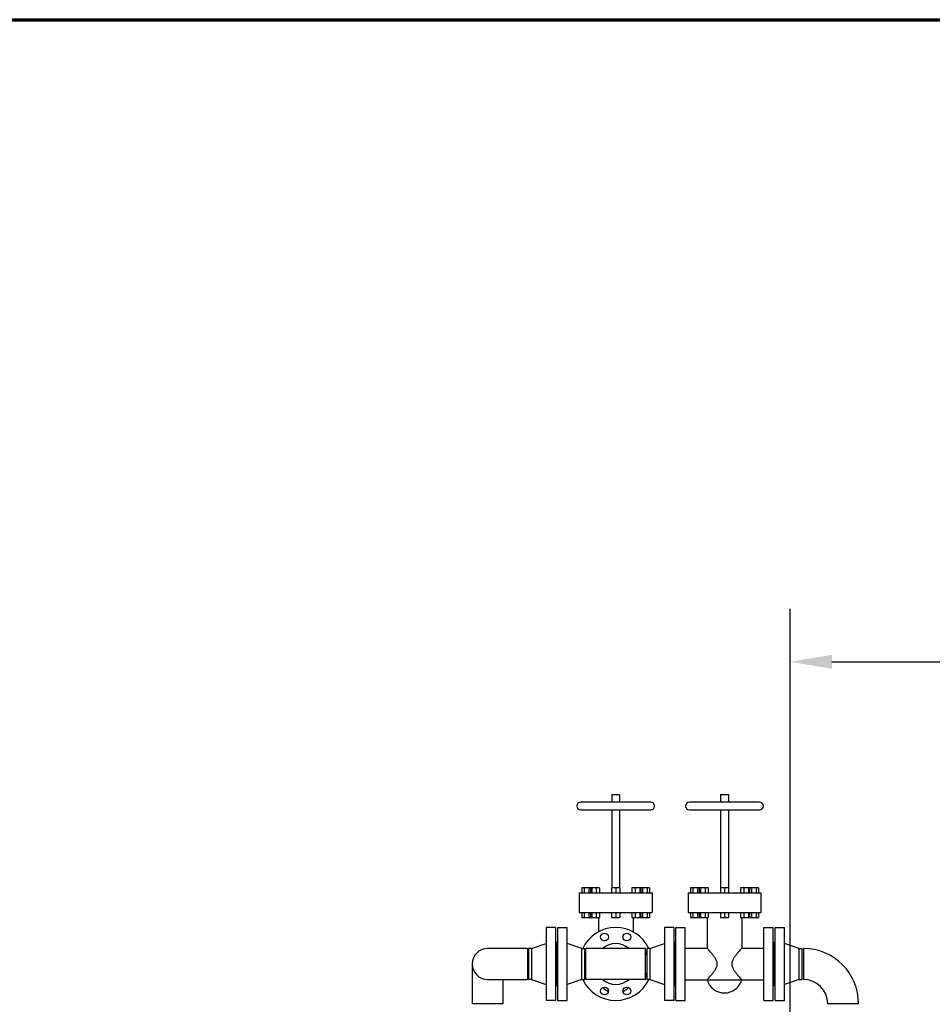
# Model space of a CAD drawing. Header units: inches. Extents: x 36 to 1719, y -84 to 1122.
# Tile 518 of 571: x 626 to 730, y 1011 to 1122. Entities that reach past the tile are written whole.
import ezdxf

# ---------------------------------------------------------------- set-up
doc = ezdxf.new("R2010")
doc.units = ezdxf.units.IN
doc.header["$LTSCALE"] = 48
doc.header["$MEASUREMENT"] = 0
for name, color, linetype, lineweight in [('Border (ANSI)', 7, 'Continuous', 70), ('Dimension (ANSI)', 7, 'Continuous', 25), ('Visible (ANSI)', 7, 'Continuous', 30)]:
    doc.layers.add(name, color=color, linetype=linetype, lineweight=lineweight)
doc.styles.add('Note Text (ANSI)', font='tahoma.ttf')
doc.dimstyles.new('Architectural (ANSI)', dxfattribs={"dimscale": 48, "dimtxt": 0.125, "dimasz": 0.098425, "dimexe": 0.125, "dimexo": 0.0625, "dimgap": 0.031496, "dimtad": 0, "dimtih": 1, "dimtoh": 1, "dimdec": 4, "dimrnd": 1e-08, "dimzin": 3, "dimdsep": 46, "dimlunit": 4, "dimtxsty": 'Note Text (ANSI)', "dimcen": 0.09, "dimdle": 0.393701, "dimclrd": 256, "dimclre": 256, "dimclrt": 256, "dimadec": 0, "dimazin": 3, "dimtfac": 0.96, "dimtofl": 0, "dimtmove": 0, "dimatfit": 3, "dimfxl": 1, "dimfrac": 2, "dimtolj": 1, "dimtzin": 12, "dimlwd": -1, "dimlwe": -1, "dimarcsym": 0})

# ---------------------------------------------------------------- blocks, each defined once
blk = doc.blocks.new('Borders SUPERIOR BORDER')
at = {"layer": 'Border (ANSI)'}
blk.add_line((0.75, 23.375), (35.25, 23.375), dxfattribs=at)
blk = doc.blocks.new('*D18')
at = {"layer": 'Defpoints', "color": 0, "transparency": 16777216}
for p in [(857.6, 1049.36), (713.6, 989.3), (857.6, 989.3)]:
    blk.add_point(p, dxfattribs=at)
at = {"layer": 'Dimension (ANSI)', "transparency": 16777216}
for p, q in [((713.6, 992.3), (713.6, 1055.36)), ((857.6, 992.3), (857.6, 1055.36)), ((718.33, 1049.36), (775.35, 1049.36)), ((852.88, 1049.36), (798.57, 1049.36))]:
    blk.add_line(p, q, dxfattribs=at)
for points in [[(718.33, 1050.15), (718.33, 1048.57), (713.6, 1049.36)], [(852.88, 1050.15), (852.88, 1048.57), (857.6, 1049.36)]]:
    blk.add_solid(points, dxfattribs=at)
at = {"layer": 'Dimension (ANSI)', "transparency": 16777216, "insert": (776.86, 1052.48), "char_height": 6, "attachment_point": 1, "style": 'Note Text (ANSI)'}
blk.add_mtext('\\A1;12\'-0"', dxfattribs=at)

msp = doc.modelspace()

# ---------------------------------------------------------------- linework, layer by layer
at = {"layer": 'Visible (ANSI)'}
for p, q in [((693.42418, 1034.3629), (694.30418, 1034.3629)), ((693.42418, 1034.3629), (693.42418, 1033.4829)), ((694.30418, 1034.3629), (694.30418, 1033.4829)), ((705.73418, 1034.3629), (706.61418, 1034.3629)), ((705.73418, 1034.3629), (705.73418, 1033.4829)), ((706.61418, 1034.3629), (706.61418, 1033.4829)), ((697.82418, 1033.4829), (689.90418, 1033.4829)), ((689.90418, 1032.6029), (697.82418, 1032.6029)), ((693.42418, 1032.6029), (693.42418, 1023.7779)), ((694.30418, 1032.6029), (694.30418, 1023.7779)), ((710.13418, 1033.4829), (702.21418, 1033.4829)), ((702.21418, 1032.6029), (710.13418, 1032.6029)), ((705.73418, 1032.6029), (705.73418, 1023.7779)), ((706.61418, 1032.6029), (706.61418, 1023.7779)), ((690.02618, 1023.7779), (690.02618, 1023.2179)), ((690.29018, 1023.7779), (690.02618, 1023.7779)), ((690.29018, 1023.7779), (690.29018, 1023.2179)), ((690.81818, 1023.7779), (690.29018, 1023.7779)), ((690.81818, 1023.7779), (690.81818, 1023.2179)), ((691.01365, 1023.7779), (690.81818, 1023.7779)), ((691.01365, 1023.7779), (691.01365, 1023.2179)), ((691.15031, 1023.7779), (691.01365, 1023.7779)), ((691.15031, 1023.7779), (691.15031, 1023.2179)), ((691.66031, 1023.7779), (691.15031, 1023.7779)), ((691.66031, 1023.7779), (691.66031, 1023.2179)), ((692.03367, 1023.7779), (691.66031, 1023.7779)), ((692.03367, 1023.7779), (692.03367, 1023.2179)), ((693.40692, 1023.7779), (693.40692, 1023.2179)), ((693.86418, 1023.7779), (693.40692, 1023.7779)), ((693.86418, 1023.7779), (693.86418, 1023.2179)), ((694.32144, 1023.7779), (693.86418, 1023.7779)), ((694.32144, 1023.7779), (694.32144, 1023.2179)), ((695.6947, 1023.7779), (695.6947, 1023.2179)), ((696.06805, 1023.7779), (695.6947, 1023.7779)), ((696.06805, 1023.7779), (696.06805, 1023.2179)), ((696.57806, 1023.7779), (696.06805, 1023.7779)), ((696.57806, 1023.7779), (696.57806, 1023.2179)), ((696.71471, 1023.7779), (696.57806, 1023.7779)), ((696.71471, 1023.7779), (696.71471, 1023.2179)), ((696.91018, 1023.7779), (696.71471, 1023.7779)), ((696.91018, 1023.7779), (696.91018, 1023.2179)), ((697.43818, 1023.7779), (696.91018, 1023.7779)), ((697.43818, 1023.7779), (697.43818, 1023.2179)), ((697.70218, 1023.7779), (697.43818, 1023.7779)), ((697.70218, 1023.7779), (697.70218, 1023.2179)), ((702.33618, 1023.7779), (702.33618, 1023.2179)), ((702.60018, 1023.7779), (702.33618, 1023.7779)), ((702.60018, 1023.7779), (702.60018, 1023.2179)), ((703.12818, 1023.7779), (702.60018, 1023.7779)), ((703.12818, 1023.7779), (703.12818, 1023.2179)), ((703.32365, 1023.7779), (703.12818, 1023.7779)), ((703.32365, 1023.7779), (703.32365, 1023.2179)), ((703.46031, 1023.7779), (703.32365, 1023.7779)), ((703.46031, 1023.7779), (703.46031, 1023.2179)), ((703.97031, 1023.7779), (703.46031, 1023.7779)), ((703.97031, 1023.7779), (703.97031, 1023.2179)), ((704.34367, 1023.7779), (703.97031, 1023.7779)), ((704.34367, 1023.7779), (704.34367, 1023.2179)), ((705.71692, 1023.7779), (705.71692, 1023.2179)), ((706.17418, 1023.7779), (705.71692, 1023.7779)), ((706.17418, 1023.7779), (706.17418, 1023.2179)), ((706.63144, 1023.7779), (706.17418, 1023.7779)), ((706.63144, 1023.7779), (706.63144, 1023.2179)), ((708.0047, 1023.7779), (708.0047, 1023.2179)), ((708.37805, 1023.7779), (708.0047, 1023.7779)), ((708.37805, 1023.7779), (708.37805, 1023.2179)), ((708.88806, 1023.7779), (708.37805, 1023.7779)), ((708.88806, 1023.7779), (708.88806, 1023.2179)), ((709.02471, 1023.7779), (708.88806, 1023.7779)), ((709.02471, 1023.7779), (709.02471, 1023.2179)), ((709.22018, 1023.7779), (709.02471, 1023.7779)), ((709.22018, 1023.7779), (709.22018, 1023.2179)), ((709.74818, 1023.7779), (709.22018, 1023.7779)), ((709.74818, 1023.7779), (709.74818, 1023.2179)), ((710.01218, 1023.7779), (709.74818, 1023.7779)), ((710.01218, 1023.7779), (710.01218, 1023.2179)), ((689.73918, 1023.2179), (697.98918, 1023.2179)), ((689.73918, 1023.2179), (689.73918, 1020.9779)), ((697.98918, 1023.2179), (697.98918, 1020.9779)), ((702.04918, 1023.2179), (710.29918, 1023.2179)), ((702.04918, 1023.2179), (702.04918, 1020.9779)), ((710.29918, 1023.2179), (710.29918, 1020.9779)), ((689.73918, 1020.9779), (697.98918, 1020.9779)), ((690.02618, 1020.9779), (690.02618, 1020.4179)), ((690.02618, 1020.4179), (690.29018, 1020.4179)), ((690.29018, 1020.9779), (690.29018, 1020.4179)), ((690.29018, 1020.4179), (690.81818, 1020.4179)), ((690.81818, 1020.9779), (690.81818, 1020.4179)), ((690.81818, 1020.4179), (691.01365, 1020.4179)), ((691.01365, 1020.9779), (691.01365, 1020.4179)), ((691.01365, 1020.4179), (691.15031, 1020.4179)), ((691.15031, 1020.9779), (691.15031, 1020.4179)), ((691.15031, 1020.4179), (691.66031, 1020.4179)), ((691.66031, 1020.9779), (691.66031, 1020.4179)), ((691.66031, 1020.4179), (692.03367, 1020.4179)), ((691.90618, 1020.4179), (691.90618, 1018.80358)), ((692.03367, 1020.9779), (692.03367, 1020.4179)), ((693.40692, 1020.9779), (693.40692, 1020.4179)), ((693.40692, 1020.4179), (693.86418, 1020.4179)), ((693.86418, 1020.9779), (693.86418, 1020.4179)), ((693.86418, 1020.4179), (694.32144, 1020.4179)), ((694.32144, 1020.9779), (694.32144, 1020.4179)), ((695.6947, 1020.9779), (695.6947, 1020.4179)), ((695.6947, 1020.4179), (696.06805, 1020.4179)), ((695.82218, 1020.4179), (695.82218, 1018.80358)), ((696.06805, 1020.9779), (696.06805, 1020.4179)), ((696.06805, 1020.4179), (696.57806, 1020.4179)), ((696.57806, 1020.9779), (696.57806, 1020.4179)), ((696.57806, 1020.4179), (696.71471, 1020.4179)), ((696.71471, 1020.9779), (696.71471, 1020.4179)), ((696.71471, 1020.4179), (696.91018, 1020.4179)), ((696.91018, 1020.9779), (696.91018, 1020.4179)), ((696.91018, 1020.4179), (697.43818, 1020.4179)), ((697.43818, 1020.9779), (697.43818, 1020.4179)), ((697.43818, 1020.4179), (697.70218, 1020.4179)), ((697.70218, 1020.9779), (697.70218, 1020.4179)), ((702.04918, 1020.9779), (710.29918, 1020.9779)), ((702.33618, 1020.9779), (702.33618, 1020.4179)), ((702.33618, 1020.4179), (702.60018, 1020.4179)), ((702.60018, 1020.9779), (702.60018, 1020.4179)), ((702.60018, 1020.4179), (703.12818, 1020.4179)), ((703.12818, 1020.9779), (703.12818, 1020.4179)), ((703.12818, 1020.4179), (703.32365, 1020.4179)), ((703.32365, 1020.9779), (703.32365, 1020.4179)), ((703.32365, 1020.4179), (703.46031, 1020.4179)), ((703.46031, 1020.9779), (703.46031, 1020.4179)), ((703.46031, 1020.4179), (703.97031, 1020.4179)), ((703.97031, 1020.9779), (703.97031, 1020.4179)), ((703.97031, 1020.4179), (704.34367, 1020.4179)), ((704.21618, 1020.4179), (704.21618, 1016.9529)), ((704.34367, 1020.9779), (704.34367, 1020.4179)), ((705.71692, 1020.9779), (705.71692, 1020.4179)), ((705.71692, 1020.4179), (706.17418, 1020.4179)), ((706.17418, 1020.9779), (706.17418, 1020.4179)), ((706.17418, 1020.4179), (706.63144, 1020.4179)), ((706.63144, 1020.9779), (706.63144, 1020.4179)), ((708.0047, 1020.9779), (708.0047, 1020.4179)), ((708.0047, 1020.4179), (708.37805, 1020.4179)), ((708.13218, 1020.4179), (708.13218, 1016.9529)), ((708.37805, 1020.9779), (708.37805, 1020.4179)), ((708.37805, 1020.4179), (708.88806, 1020.4179)), ((708.88806, 1020.9779), (708.88806, 1020.4179)), ((708.88806, 1020.4179), (709.02471, 1020.4179)), ((709.02471, 1020.9779), (709.02471, 1020.4179)), ((709.02471, 1020.4179), (709.22018, 1020.4179)), ((709.22018, 1020.9779), (709.22018, 1020.4179)), ((709.22018, 1020.4179), (709.74818, 1020.4179)), ((709.74818, 1020.9779), (709.74818, 1020.4179)), ((709.74818, 1020.4179), (710.01218, 1020.4179)), ((710.01218, 1020.9779), (710.01218, 1020.4179)), ((685.99418, 1019.2979), (685.99418, 1011.0479)), ((687.05418, 1019.2979), (685.99418, 1019.2979)), ((687.05418, 1019.2979), (687.05418, 1011.0479)), ((687.29918, 1011.0479), (687.29918, 1019.2979)), ((687.29918, 1019.2979), (688.35918, 1019.2979)), ((688.35918, 1011.0479), (688.35918, 1019.2979)), ((699.36918, 1019.2979), (699.36918, 1011.0479)), ((700.42918, 1019.2979), (699.36918, 1019.2979)), ((700.42918, 1019.2979), (700.42918, 1011.0479)), ((700.67418, 1011.0479), (700.67418, 1019.2979)), ((700.67418, 1019.2979), (701.73418, 1019.2979)), ((701.73418, 1011.0479), (701.73418, 1019.2979)), ((710.61418, 1011.0479), (710.61418, 1019.2979)), ((710.61418, 1019.2979), (711.67418, 1019.2979)), ((711.67418, 1011.0479), (711.67418, 1019.2979)), ((711.91918, 1011.0479), (711.91918, 1019.2979)), ((711.91918, 1019.2979), (712.97918, 1019.2979)), ((712.97918, 1011.0479), (712.97918, 1019.2979)), ((684.33418, 1016.9229), (685.99418, 1017.4829)), ((687.11418, 1017.6729), (687.05418, 1017.6729)), ((687.11418, 1017.6729), (687.11418, 1012.6729)), ((687.23918, 1012.6729), (687.23918, 1017.6729)), ((687.23918, 1017.6729), (687.29918, 1017.6729)), ((690.01918, 1016.9229), (688.35918, 1017.4829)), ((697.70918, 1016.9229), (699.36918, 1017.4829)), ((700.48918, 1017.6729), (700.42918, 1017.6729)), ((700.48918, 1017.6729), (700.48918, 1012.6729)), ((700.61418, 1012.6729), (700.61418, 1017.6729)), ((700.61418, 1017.6729), (700.67418, 1017.6729)), ((711.67418, 1017.6729), (711.73418, 1017.6729)), ((711.73418, 1012.6729), (711.73418, 1017.6729)), ((711.85918, 1012.6729), (711.85918, 1017.6729)), ((711.85918, 1017.6729), (711.91918, 1017.6729)), ((714.63918, 1016.9229), (712.97918, 1017.4829)), ((683.86918, 1016.9229), (679.36918, 1016.9229)), ((683.86918, 1016.9229), (683.86918, 1013.4229)), ((683.99418, 1016.9229), (683.99418, 1013.4229)), ((684.33418, 1016.9229), (683.99418, 1016.9229)), ((684.33418, 1016.9229), (684.33418, 1013.4229)), ((690.01918, 1013.4229), (690.01918, 1016.9229)), ((690.01918, 1016.9229), (690.35918, 1016.9229)), ((690.35918, 1013.4229), (690.35918, 1016.9229)), ((690.48418, 1013.4229), (690.48418, 1016.9229)), ((697.24418, 1016.9229), (690.48418, 1016.9229)), ((697.24418, 1013.4229), (697.24418, 1016.9229)), ((697.36918, 1016.9229), (697.36918, 1013.4229)), ((697.70918, 1016.9229), (697.36918, 1016.9229)), ((697.70918, 1016.9229), (697.70918, 1013.4229)), ((701.73418, 1016.9529), (704.21618, 1016.9529)), ((708.13218, 1016.9529), (710.61418, 1016.9529)), ((714.63918, 1013.4229), (714.63918, 1016.9229)), ((714.63918, 1016.9229), (714.97918, 1016.9229)), ((714.97918, 1013.4229), (714.97918, 1016.9229)), ((715.10418, 1016.9229), (715.10418, 1013.4229)), ((677.61918, 1015.1729), (677.61918, 1010.6729)), ((679.36918, 1013.4229), (683.86918, 1013.4229)), ((681.11918, 1010.6729), (681.11918, 1013.4229)), ((684.33418, 1013.4229), (683.99418, 1013.4229)), ((684.33418, 1013.4229), (685.99418, 1012.8629)), ((687.11418, 1012.6729), (687.05418, 1012.6729)), ((687.23918, 1012.6729), (687.29918, 1012.6729)), ((690.01918, 1013.4229), (688.35918, 1012.8629)), ((690.01918, 1013.4229), (690.35918, 1013.4229)), ((697.24418, 1013.4229), (690.48418, 1013.4229)), ((697.70918, 1013.4229), (697.36918, 1013.4229)), ((697.70918, 1013.4229), (699.36918, 1012.8629)), ((700.48918, 1012.6729), (700.42918, 1012.6729)), ((700.61418, 1012.6729), (700.67418, 1012.6729)), ((701.73418, 1013.3929), (704.21618, 1013.3929)), ((704.21618, 1013.3929), (708.13218, 1013.3929)), ((708.13218, 1013.3929), (710.61418, 1013.3929)), ((711.67418, 1012.6729), (711.73418, 1012.6729)), ((711.85918, 1012.6729), (711.91918, 1012.6729)), ((714.63918, 1013.4229), (712.97918, 1012.8629)), ((714.63918, 1013.4229), (714.97918, 1013.4229)), ((681.11918, 1010.6729), (677.61918, 1010.6729)), ((687.05418, 1011.0479), (685.99418, 1011.0479)), ((687.29918, 1011.0479), (688.35918, 1011.0479)), ((700.42918, 1011.0479), (699.36918, 1011.0479)), ((700.67418, 1011.0479), (701.73418, 1011.0479)), ((710.61418, 1011.0479), (711.67418, 1011.0479)), ((711.91918, 1011.0479), (712.97918, 1011.0479)), ((721.35418, 1010.6729), (717.85418, 1010.6729))]:
    msp.add_line(p, q, dxfattribs=at)
for centre in [(692.5975, 1018.23094), (695.13086, 1018.23094), (692.5975, 1012.11486), (695.13086, 1012.11486)]:
    msp.add_circle(centre, 0.4375, dxfattribs=at)
for centre, radius, start, end in [((689.90418, 1033.0429), 0.44, 90, 270), ((697.82418, 1033.0429), 0.44, 270, 90), ((702.21418, 1033.0429), 0.44, 90, 270), ((710.13418, 1033.0429), 0.44, 270, 90), ((693.86418, 1015.1729), 4.125, 25.1027208, 154.8972792), ((693.86418, 1015.1729), 2.31, 49.2509456, 130.7490544), ((679.36918, 1015.1729), 1.75, 90, 270), ((690.80614, 1016.43958), 0.4375, 137.3838028, 222.6161972), ((696.92222, 1016.43958), 0.4375, 317.3838028, 42.6161972), ((715.10418, 1010.6729), 6.25, 0, 90), ((690.80614, 1013.90622), 0.4375, 137.3838028, 222.6161972), ((696.92222, 1013.90622), 0.4375, 317.3838028, 42.6161972), ((693.86418, 1015.1729), 4.125, 205.1027208, 334.8972792), ((693.86418, 1015.1729), 2.31, 229.2509456, 310.7490544), ((706.17418, 1013.92082), 2.02792, 195.0894267, 344.9105733), ((715.10418, 1010.6729), 2.75, 0, 90), ((693.86418, 1013.92082), 2.02792, 224.1116713, 245.7975396), ((693.86418, 1013.92082), 2.02792, 294.2024604, 315.8883287)]:
    msp.add_arc(centre, radius, start, end, dxfattribs=at)
for points, knots in [([(704.35097, 1016.80346), (704.34977, 1016.80481), (704.34857, 1016.80615), (704.30536, 1016.85444), (704.27205, 1016.89129), (704.22745, 1016.94052), (704.21618, 1016.9529), (704.21618, 1016.9529)], [36.348327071, 36.348327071, 36.348327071, 36.348327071, 36.3743495, 36.3743495, 37.290555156, 37.290555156, 38.206760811, 38.206760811, 38.206760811, 38.206760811]), ([(704.64431, 1016.46717), (704.59317, 1016.52762), (704.54286, 1016.58588), (704.44178, 1016.70155), (704.39227, 1016.75728), (704.35097, 1016.80346)], [34.69159436, 34.69159436, 34.69159436, 34.69159436, 35.458143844, 35.458143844, 36.348327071, 36.348327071, 36.348327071, 36.348327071]), ([(704.64431, 1013.87862), (704.65429, 1013.89042), (704.6643, 1013.9023), (704.7409, 1013.99358), (704.81304, 1014.08161), (704.95922, 1014.27048), (705.03331, 1014.37124), (705.17017, 1014.58205), (705.23292, 1014.69162), (705.32719, 1014.92179), (705.35848, 1015.04243), (705.35848, 1015.1729), (705.35848, 1015.30336), (705.32719, 1015.42401), (705.23292, 1015.65418), (705.17017, 1015.76375), (705.03331, 1015.97455), (704.95922, 1016.07531), (704.81304, 1016.26418), (704.7409, 1016.35221), (704.6643, 1016.44349), (704.65429, 1016.45537), (704.64431, 1016.46717)], [26.439222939, 26.439222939, 26.439222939, 26.439222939, 26.58887911, 26.58887911, 27.583011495, 27.583011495, 28.57714388, 28.57714388, 29.571276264, 29.571276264, 30.565408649, 30.565408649, 30.565408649, 31.559541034, 31.559541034, 32.553673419, 32.553673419, 33.547805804, 33.547805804, 34.541938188, 34.541938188, 34.69159436, 34.69159436, 34.69159436, 34.69159436]), ([(707.70406, 1016.46717), (707.69407, 1016.45537), (707.68406, 1016.44349), (707.60746, 1016.35221), (707.53532, 1016.26418), (707.38915, 1016.07531), (707.31505, 1015.97455), (707.1782, 1015.76375), (707.11544, 1015.65418), (707.02117, 1015.42401), (706.98988, 1015.30336), (706.98988, 1015.1729), (706.98988, 1015.04243), (707.02117, 1014.92179), (707.11544, 1014.69162), (707.1782, 1014.58205), (707.31505, 1014.37124), (707.38915, 1014.27048), (707.53532, 1014.08161), (707.60746, 1013.99358), (707.68406, 1013.9023), (707.69407, 1013.89042), (707.70406, 1013.87862)], [26.439222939, 26.439222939, 26.439222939, 26.439222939, 26.58887911, 26.58887911, 27.583011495, 27.583011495, 28.57714388, 28.57714388, 29.571276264, 29.571276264, 30.565408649, 30.565408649, 30.565408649, 31.559541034, 31.559541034, 32.553673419, 32.553673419, 33.547805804, 33.547805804, 34.541938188, 34.541938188, 34.69159436, 34.69159436, 34.69159436, 34.69159436]), ([(707.99739, 1016.80346), (707.95609, 1016.75728), (707.90659, 1016.70155), (707.8055, 1016.58588), (707.75519, 1016.52762), (707.70406, 1016.46717)], [24.782490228, 24.782490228, 24.782490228, 24.782490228, 25.672673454, 25.672673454, 26.439222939, 26.439222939, 26.439222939, 26.439222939]), ([(708.13218, 1016.9529), (708.13218, 1016.9529), (708.12091, 1016.94052), (708.07632, 1016.89129), (708.04301, 1016.85444), (707.9998, 1016.80615), (707.9986, 1016.80481), (707.99739, 1016.80346)], [22.924056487, 22.924056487, 22.924056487, 22.924056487, 23.840262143, 23.840262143, 24.756467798, 24.756467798, 24.782490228, 24.782490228, 24.782490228, 24.782490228]), ([(704.35097, 1013.54234), (704.39227, 1013.58852), (704.44178, 1013.64425), (704.54286, 1013.75991), (704.59317, 1013.81818), (704.64431, 1013.87862)], [24.782490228, 24.782490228, 24.782490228, 24.782490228, 25.672673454, 25.672673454, 26.439222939, 26.439222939, 26.439222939, 26.439222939]), ([(707.70406, 1013.87862), (707.75519, 1013.81818), (707.8055, 1013.75991), (707.90659, 1013.64425), (707.95609, 1013.58852), (707.99739, 1013.54234)], [34.69159436, 34.69159436, 34.69159436, 34.69159436, 35.458143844, 35.458143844, 36.348327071, 36.348327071, 36.348327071, 36.348327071]), ([(704.21618, 1013.3929), (704.21618, 1013.3929), (704.22745, 1013.40527), (704.27205, 1013.45451), (704.30536, 1013.49136), (704.34857, 1013.53965), (704.34977, 1013.54099), (704.35097, 1013.54234)], [22.924056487, 22.924056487, 22.924056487, 22.924056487, 23.840262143, 23.840262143, 24.756467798, 24.756467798, 24.782490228, 24.782490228, 24.782490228, 24.782490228]), ([(707.99739, 1013.54234), (707.9986, 1013.54099), (707.9998, 1013.53965), (708.04301, 1013.49136), (708.07632, 1013.45451), (708.12091, 1013.40527), (708.13218, 1013.3929), (708.13218, 1013.3929)], [36.348327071, 36.348327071, 36.348327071, 36.348327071, 36.3743495, 36.3743495, 37.290555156, 37.290555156, 38.206760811, 38.206760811, 38.206760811, 38.206760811])]:
    msp.add_open_spline(points, degree=3, knots=knots, dxfattribs=at)

# ---------------------------------------------------------------- block references
at = {"xscale": 48, "yscale": 48, "zscale": 48}
msp.add_blockref('Borders SUPERIOR BORDER', (0, 0), dxfattribs=at)

# ---------------------------------------------------------------- dimensions: what is measured, and where the dimension line sits
at = {"layer": 'Dimension (ANSI)'}
dim = msp.add_linear_dim(base=(857.60418, 1049.35824), p1=(713.60418, 989.3029), p2=(857.60418, 989.3029), angle=180, dimstyle='Architectural (ANSI)', override={"dimgap": 0.031496, "dimtih": 0, "dimtoh": 0, "dimdec": 4, "dimlfac": 1, "dimtol": 0, "dimlim": 0, "dimtp": 0, "dimtm": 0, "dimtdec": 2, "dimatfit": 1}, dxfattribs=at)
dim.commit()
dim.dimension.update_dxf_attribs({"geometry": '*D18', "text_midpoint": (786.96122, 1049.35824), "dimtype": 160})

doc.saveas('drawing.dxf')
